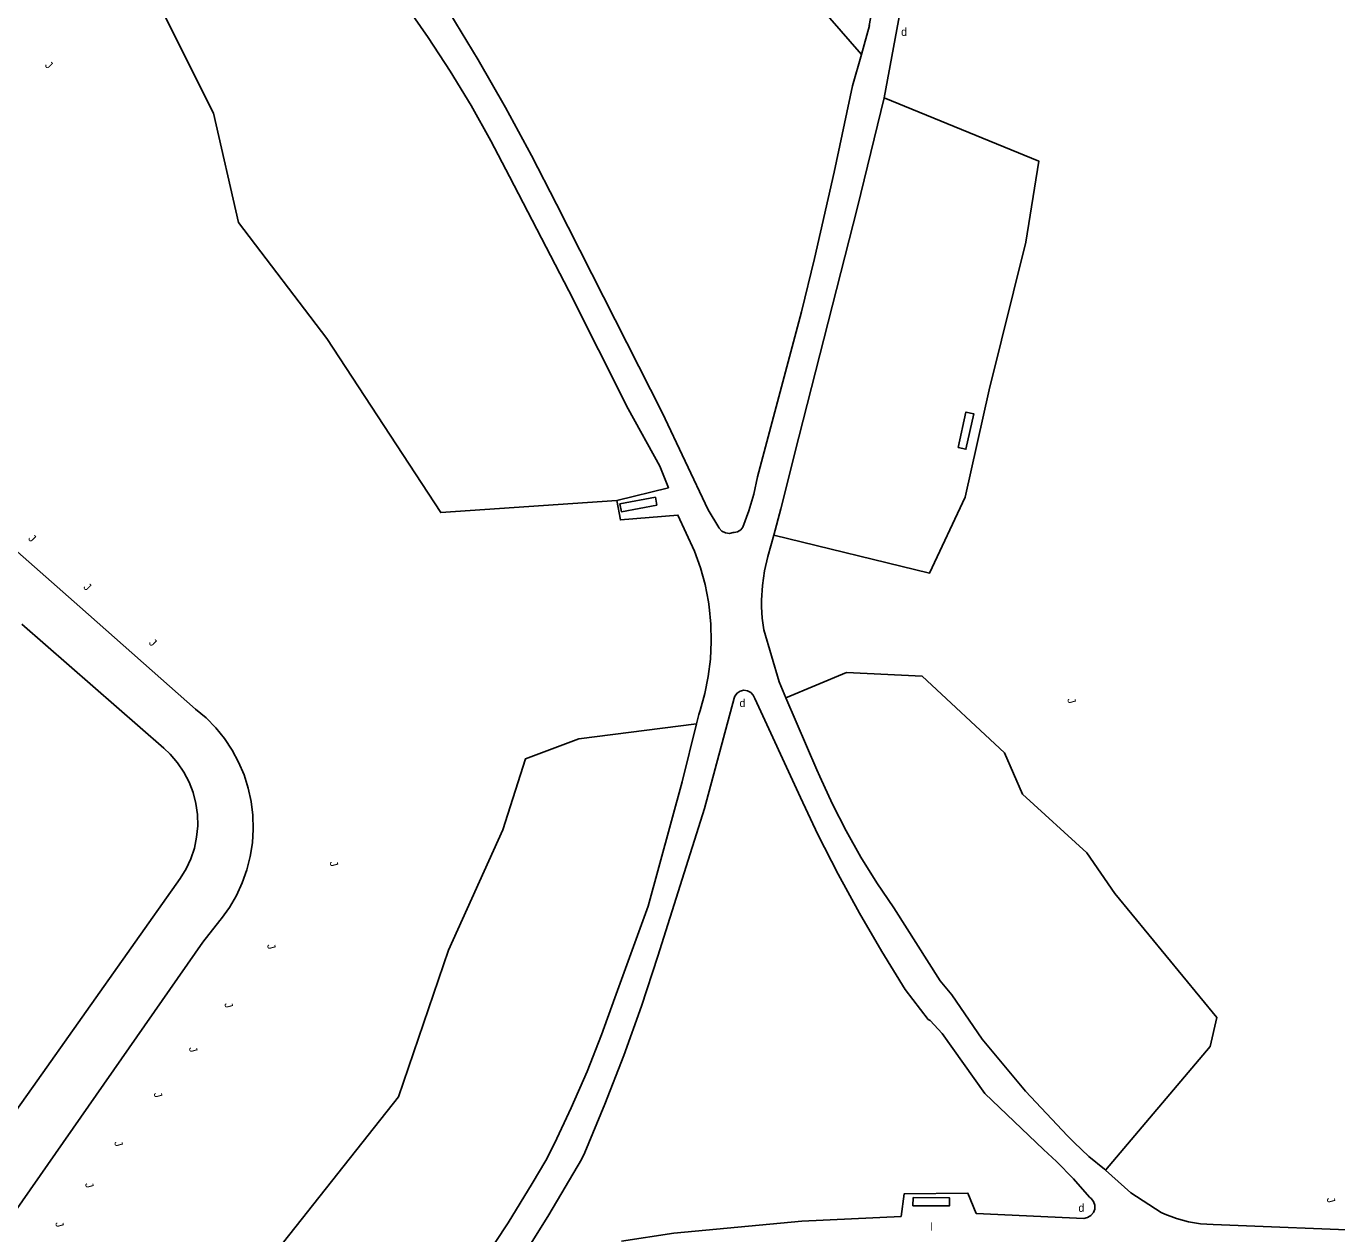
# Model space of a CAD drawing. Extents: x 134999 to 136502, y 457398 to 459002.
# Drawn here: x 135142.2 to 135223.9, y 458560.9 to 458636.2 of the extents above; entities that cross this region are included whole.
import ezdxf

# ---------------------------------------------------------------- set-up
doc = ezdxf.new("R2010")
doc.units = 0
for name, color, linetype in [('RI_DGTB_19', 7, 'Continuous'), ('RI_DGTB_29', 7, 'Continuous'), ('RI_DGTB_31', 7, 'Continuous'), ('RI_DGTB_32', 7, 'Continuous'), ('RI_DGTB_43', 7, 'Continuous'), ('RI_DGTB_54', 7, 'Continuous'), ('RI_DGTB_58', 7, 'Continuous')]:
    doc.layers.add(name, color=color, linetype=linetype)

msp = doc.modelspace()

# ---------------------------------------------------------------- linework, layer by layer
at = {"layer": 'RI_DGTB_19'}
for points in [[(135194.288, 458634.431), (135168.5, 458664.036), (135156.816, 458650.017)], [(135179.049, 458606.625), (135168.064, 458605.867), (135160.957, 458616.719), (135155.451, 458623.951), (135153.902, 458630.762), (135148.932, 458640.689), (135155.328, 458648.643)], [(135188.819, 458604.456), (135198.525, 458602.087), (135200.743, 458606.835), (135202.237, 458613.514), (135204.531, 458622.716), (135205.345, 458627.769), (135195.704, 458631.712)], [(135209.49, 458564.874), (135216.014, 458572.59), (135216.435, 458574.393), (135210.08, 458582.121), (135208.329, 458584.653), (135204.316, 458588.322), (135203.208, 458590.898), (135198.068, 458595.674), (135193.362, 458595.892), (135189.576, 458594.313)], [(135184.013, 458592.705), (135176.678, 458591.759), (135173.341, 458590.525), (135171.93, 458586.079), (135168.544, 458578.595), (135165.441, 458569.446), (135148.025, 458547.43), (135146.14, 458542.465), (135148.928, 458538.623), (135151.686, 458536.563)]]:
    msp.add_lwpolyline(points, dxfattribs=at)
at = {"layer": 'RI_DGTB_32'}
for points in [[(135200.308, 458609.924), (135200.795, 458612.135), (135201.283, 458612.027), (135200.796, 458609.816), (135200.308, 458609.924)], [(135179.234, 458606.405), (135181.44, 458606.823), (135181.533, 458606.332), (135179.327, 458605.914), (135179.234, 458606.405)], [(135197.502, 458563.159), (135199.777, 458563.14), (135199.773, 458562.64), (135197.498, 458562.659), (135197.502, 458563.159)]]:
    msp.add_lwpolyline(points, dxfattribs=at)
at = {"layer": 'RI_DGTB_54'}
for points in [[(135155.328, 458648.643), (135156.159, 458647.886), (135156.658, 458647.45), (135158.376, 458645.88), (135160.039, 458644.252), (135161.645, 458642.568), (135163.193, 458640.829), (135165.669, 458637.791), (135165.85, 458637.541), (135167.287, 458635.483), (135168.658, 458633.381), (135169.961, 458631.235), (135171.195, 458629.05), (135172.359, 458626.826), (135176.044, 458619.694), (135179.743, 458612.332), (135181.726, 458608.768), (135182.258, 458607.409), (135179.049, 458606.625)], [(135195.704, 458631.712), (135197.438, 458641.155), (135198.658, 458647.307)], [(135194.288, 458634.431), (135194.792, 458636.231), (135194.761, 458636.24), (135195.854, 458641.982), (135196.332, 458645.389), (135193.359, 458645.599), (135193.244, 458646.427)], [(135194.288, 458634.431), (135193.735, 458632.46), (135192.583, 458627.079), (135191.352, 458621.716), (135190.547, 458618.387), (135187.799, 458608.085), (135187.574, 458607.018), (135187.271, 458605.971), (135186.898, 458604.963), (135186.761, 458604.784), (135186.571, 458604.664), (135186.351, 458604.617), (135186.294, 458604.618), (135186.053, 458604.572), (135185.81, 458604.605), (135185.59, 458604.714), (135185.417, 458604.888), (135185.389, 458604.93), (135184.726, 458606.028), (135181.862, 458612.11), (135175.275, 458625.096), (135173.72, 458628.131), (135172.094, 458631.128), (135170.399, 458634.087), (135168.635, 458637.005)], [(135195.704, 458631.712), (135194.034, 458624.908), (135190.384, 458610.575), (135189.267, 458606.093), (135188.819, 458604.456)], [(135184.791, 458600), (135184.748, 458600.296), (135184.538, 458601.373), (135184.25, 458602.432), (135183.886, 458603.468), (135182.846, 458605.712), (135179.259, 458605.406), (135179.049, 458606.625)], [(135188.819, 458604.456), (135188.454, 458603.125), (135188.243, 458602.23), (135188.111, 458601.32), (135188.058, 458600.402), (135188.06, 458600)], [(135184.013, 458592.705), (135184.156, 458593.283), (135184.236, 458593.528), (135184.525, 458594.58), (135184.737, 458595.65), (135184.871, 458596.733), (135184.924, 458597.823), (135184.897, 458598.914), (135184.791, 458600)], [(135188.06, 458600), (135188.102, 458599.278), (135188.193, 458598.56), (135189.148, 458595.306), (135189.576, 458594.313)], [(135173.593, 458560.164), (135174.81, 458562.094), (135176.848, 458565.528), (135177.036, 458565.965), (135178.289, 458568.983), (135179.467, 458572.03), (135180.57, 458575.106), (135181.598, 458578.208), (135184.501, 458587.416), (135186.343, 458594.302), (135186.393, 458594.43), (135186.532, 458594.613), (135186.726, 458594.738), (135186.95, 458594.789), (135187.178, 458594.761), (135187.383, 458594.657), (135187.54, 458594.49), (135187.631, 458594.279), (135190.481, 458588.112), (135191.578, 458585.794), (135192.832, 458583.323), (135194.157, 458580.89), (135195.552, 458578.497), (135197.015, 458576.144), (135198.454, 458574.261), (135198.571, 458574.193), (135199.311, 458573.384), (135201.982, 458569.662), (135205.633, 458566.162), (135206.441, 458565.407), (135207.495, 458564.326), (135208.491, 458563.191), (135208.609, 458563.102), (135208.753, 458562.913), (135208.827, 458562.687), (135208.823, 458562.449), (135208.74, 458562.225), (135208.589, 458562.042), (135208.386, 458561.918), (135208.153, 458561.868), (135201.443, 458562.178), (135200.919, 458563.43), (135196.956, 458563.403), (135196.756, 458561.988), (135190.572, 458561.693), (135182.602, 458560.943), (135179.326, 458560.454)], [(135189.576, 458594.313), (135191.512, 458589.827), (135191.69, 458589.409), (135192.472, 458587.698), (135193.326, 458586.021), (135194.251, 458584.382), (135195.244, 458582.784), (135196.305, 458581.229), (135199.194, 458576.67), (135199.917, 458575.808), (135201.814, 458573.045), (135204.509, 458569.8), (135207.131, 458567.011), (135207.542, 458566.588), (135208.459, 458565.728), (135209.43, 458564.928), (135209.49, 458564.874)], [(135184.013, 458592.705), (135183.117, 458589.075), (135181, 458581.337), (135178.917, 458575.617), (135178.086, 458573.302), (135177.181, 458571.016), (135176.202, 458568.76), (135175.149, 458566.537), (135174.617, 458565.479), (135173.766, 458564.037), (135172.258, 458561.593), (135170.682, 458559.192), (135169.04, 458556.836), (135168.816, 458556.525), (135167.153, 458554.155), (135165.426, 458551.831), (135163.635, 458549.556), (135161.782, 458547.332), (135160.674, 458546.06), (135155.916, 458541), (135152.932, 458537.75), (135151.976, 458536.805), (135151.686, 458536.563)], [(135226.618, 458561.061), (135216.199, 458561.479), (135215.429, 458561.523), (135214.669, 458561.647), (135213.925, 458561.849), (135213.206, 458562.127), (135212.966, 458562.239), (135211.083, 458563.45), (135209.49, 458564.874)]]:
    msp.add_lwpolyline(points, dxfattribs=at)
at = {"layer": 'RI_DGTB_58'}
for points in [[(135122.616, 458620.22), (135145.57, 458600)], [(135145.57, 458600), (135152.784, 458593.62), (135153.44, 458593.062), (135154.041, 458592.447), (135154.583, 458591.777), (135155.06, 458591.061), (135155.468, 458590.303), (135155.805, 458589.511), (135156.066, 458588.691), (135156.25, 458587.85), (135156.356, 458586.996), (135156.382, 458586.136), (135156.327, 458585.277), (135156.194, 458584.426), (135155.982, 458583.592), (135155.693, 458582.781), (135155.331, 458582), (135154.897, 458581.257), (135154.397, 458580.556), (135154.303, 458580.439), (135153.228, 458579.077), (135141.523, 458562.267)], [(135134.856, 458559.09), (135142.669, 458570.082), (135151.83, 458583.05), (135152.194, 458583.649), (135152.488, 458584.286), (135152.708, 458584.952), (135152.85, 458585.639), (135152.914, 458586.337), (135152.897, 458587.038), (135152.801, 458587.733), (135152.626, 458588.412), (135152.375, 458589.067), (135152.051, 458589.689), (135151.659, 458590.271), (135151.203, 458590.803), (135150.808, 458591.18), (135141.955, 458598.903)]]:
    msp.add_lwpolyline(points, dxfattribs=at)

# ---------------------------------------------------------------- texts
at = {"layer": 'RI_DGTB_29'}
for p in [(135196.757, 458635.585), (135186.686, 458593.742), (135207.808, 458562.275)]:
    msp.add_text('d', height=0.5, dxfattribs=at).set_placement(p)
at = {"layer": 'RI_DGTB_31'}
for height, rotation, p in [(0.5, 315.13336, (135143.354, 458633.723)), (0.5, 315.13336, (135142.311, 458604.219)), (0.5, 315.13336, (135145.754, 458601.183)), (0.5, 315.13336, (135149.833, 458597.712)), (0.499, 285.28857, (135207.106, 458594.239)), (0.499, 285.28857, (135161.125, 458584.074)), (0.499, 285.28857, (135157.229, 458578.918)), (0.499, 285.28857, (135154.569, 458575.256)), (0.499, 285.28857, (135152.356, 458572.498)), (0.499, 285.28857, (135150.163, 458569.669)), (0.499, 285.28857, (135147.704, 458566.623)), (0.499, 285.28857, (135145.884, 458564.035)), (0.499, 285.28857, (135223.275, 458563.111)), (0.499, 285.28857, (135144.025, 458561.59))]:
    msp.add_text('J', height=height, rotation=rotation, dxfattribs=at).set_placement(p)
at = {"layer": 'RI_DGTB_43'}
msp.add_text('l', height=0.5, dxfattribs=at).set_placement((135198.569, 458561.095))

doc.saveas('drawing.dxf')
